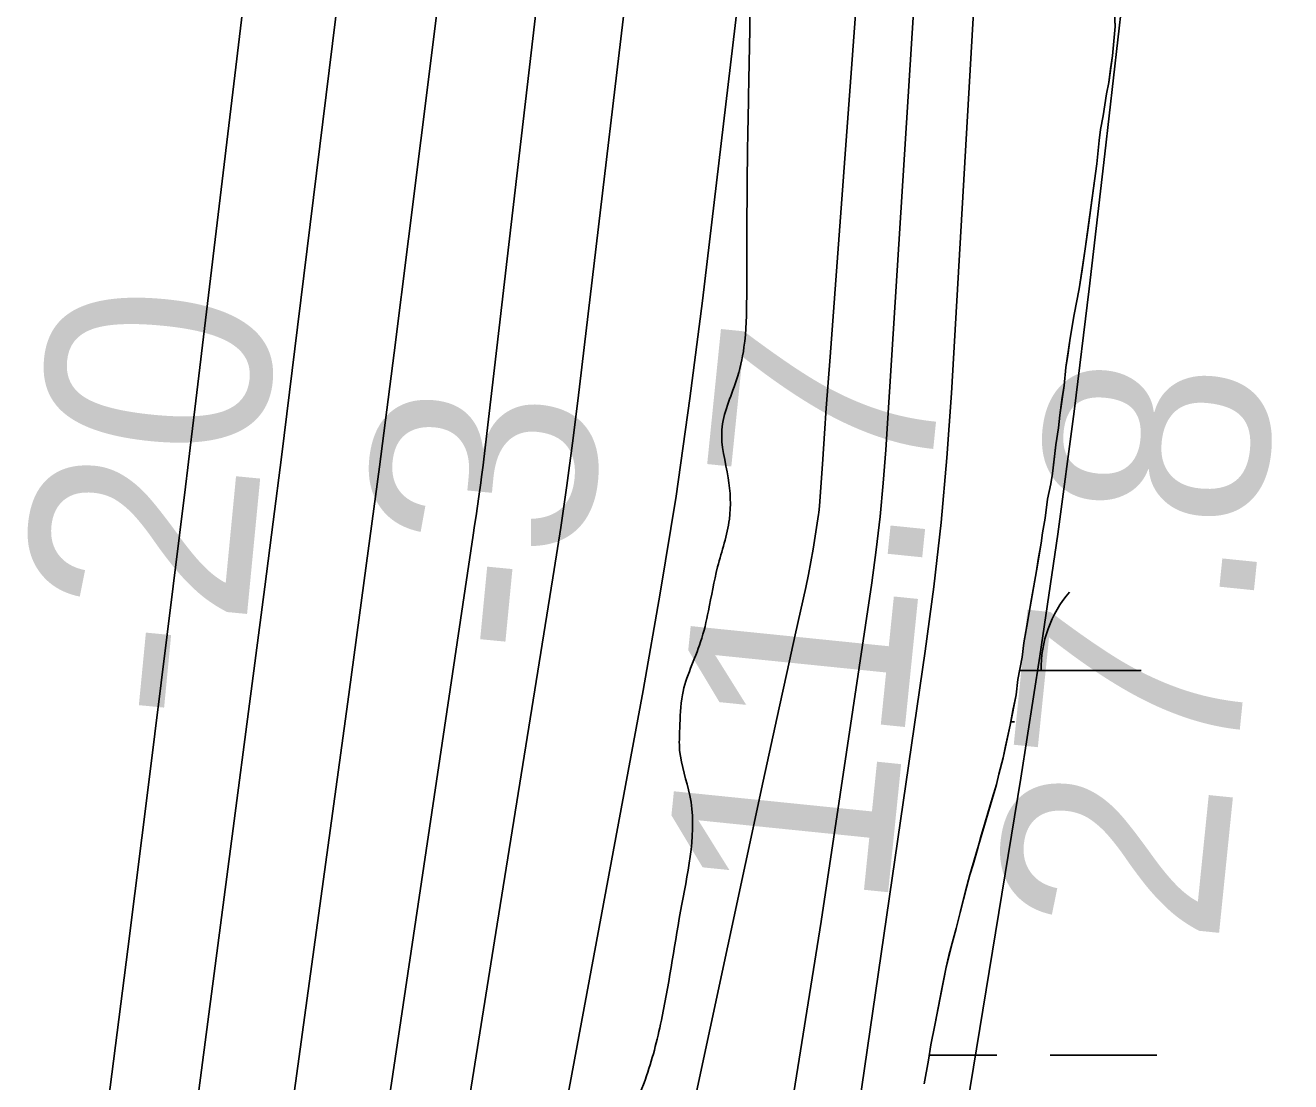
# Model space of a CAD drawing. Extents: x 3297716 to 3335574, y 688621 to 713991.
# Drawn here: x 3324579.6 to 3324959.2, y 702066.1 to 702383.1 of the extents above; entities that cross this region are included whole.
import ezdxf

# ---------------------------------------------------------------- set-up
doc = ezdxf.new("R2010")
doc.units = 0
for name, color, linetype in [('V-RIVR-EDGE', 7, 'Continuous'), ('V-RIVR-RANG', 7, 'Continuous'), ('V-SITE-VEGE', 7, 'Continuous'), ('V-TOPO-DPTH', 7, 'Continuous'), ('V-TOPO-MAJR', 7, 'Continuous'), ('V-TOPO-MINR', 7, 'Continuous'), ('V-TOPO-WATR', 7, 'Continuous'), ('V-WETL-SWMP', 7, 'Continuous')]:
    doc.layers.add(name, color=color, linetype=linetype)

msp = doc.modelspace()

# ---------------------------------------------------------------- linework, layer by layer
at = {"layer": 'V-RIVR-EDGE'}
msp.add_spline([(3324700.3, 701692.21), (3324707.78, 701736.4), (3324708.99, 701756.57), (3324710.58, 701771.69), (3324714.89, 701788.35), (3324722.34, 701822.07), (3324727.05, 701846.49), (3324726.7, 701860.46), (3324727.5, 701871.7), (3324731.02, 701883.32), (3324734.93, 701894.95), (3324738.07, 701910.07), (3324740.85, 701935.65), (3324742.08, 701963.57), (3324744.08, 701986.84), (3324750.35, 702014.74), (3324758.19, 702047.69), (3324765.99, 702067.83), (3324770.69, 702085.66), (3324776.59, 702119.38), (3324779, 702151.95), (3324775.93, 702165.53), (3324775.95, 702172.13), (3324776.75, 702182.21), (3324782.22, 702198.09), (3324784.57, 702207.4), (3324787.31, 702220.57), (3324790.84, 702234.91), (3324790.48, 702247.32), (3324788.58, 702261.68), (3324792.88, 702276.4), (3324795.23, 702286.48), (3324796.04, 702301.6), (3324796.1, 702322.16), (3324796.58, 702361.71), (3324797.04, 702388.47), (3324797.08, 702405.53), (3324798.28, 702420.65), (3324800.24, 702428.79), (3324800.25, 702434.22), (3324799.12, 702447.41), (3324799.13, 702452.84), (3324801.49, 702463.69), (3324801.9, 702472.61), (3324804.67, 702494.71), (3324803.17, 702516.82), (3324800.1, 702530.78), (3324799.37, 702550.18), (3324800.98, 702572.28), (3324801.8, 702588.95), (3324801.84, 702605.24), (3324799.92, 702613.39), (3324799.56, 702626.19), (3324799.61, 702646.74), (3324796.53, 702655.67), (3324796.55, 702664.2), (3324795.87, 702699.88), (3324799.07, 702741.75), (3324804.98, 702779.74), (3324812.05, 702815.01), (3324811.68, 702822.77), (3324810.22, 702858.07), (3324812.61, 702884.04), (3324819.67, 702918.15), (3324824.8, 702951.1), (3324831.5, 702996.46), (3324832.33, 703018.17), (3324835.5, 703046.86), (3324839.48, 703086.41), (3324850.1, 703144.94), (3324857.56, 703182.54), (3324864.24, 703218.2), (3324872.54, 703282.56), (3324900.83, 703429.08), (3324908.27, 703460.86), (3324916.46, 703480.61), (3324923.86, 703491.84), (3324931.26, 703505.01), (3324939.47, 703529.42), (3324949.64, 703567.01), (3324957.5, 703607.71), (3324964.97, 703649.19), (3324975.98, 703709.27), (3324982.57, 703710.03), (3324987.24, 703714.67), (3324987.29, 703735.23), (3324987.72, 703753.45), (3324992.41, 703770.12), (3324995.53, 703775.92), (3325004.46, 703777.84), (3325009.5, 703779.38), (3325011.06, 703783.64), (3325012.63, 703791.78), (3325016.97, 703820.47), (3325016.6, 703829), (3325013.93, 703846.07), (3325008.93, 703864.31), (3325004.69, 703873.24), (3325006.26, 703880.61), (3325008.99, 703887.58), (3325017.91, 703888.72), (3325028.38, 703888.31), (3325034.21, 703891.78), (3325035, 703896.82), (3325038.14, 703911.16), (3325044.39, 703929.37), (3325050.24, 703944.48), (3325054.93, 703959.21), (3325054.96, 703971.23), (3325056.93, 703984.8), (3325059.31, 704004.96), (3325061.26, 704009.61), (3325066.7, 704013.08), (3325069.03, 704017.34), (3325072.96, 704034.4), (3325083.15, 704079.75), (3325083.58, 704096.81), (3325081.31, 704118.53), (3325074.39, 704143.37), (3325068.22, 704159.67), (3325067.85, 704164.71), (3325072.94, 704185.64), (3325083.49, 704218.97), (3325091.32, 704246.87), (3325097.94, 704259.26), (3325105.32, 704263.9), (3325113.47, 704263.88), (3325125.09, 704261.52), (3325136.71, 704254.12), (3325147.54, 704241.3), (3325156.81, 704227.7), (3325159.92, 704228.86), (3325160.32, 704235.45), (3325158.78, 704241.66), (3325154.93, 704249.43), (3325146.03, 704261.08), (3325125.54, 704282.85), (3325115.1, 704298.78), (3325109.32, 704312.75), (3325105.86, 704323.62), (3325105.49, 704333.31), (3325105.52, 704342.23), (3325105.54, 704350.38), (3325117.67, 704396.5), (3325125.12, 704427.5), (3325138.44, 704482.15), (3325165.86, 704592.22), (3325178.75, 704632.52), (3325185.01, 704655.38), (3325194.42, 704694.53), (3325194.86, 704714.3), (3325191.4, 704727.5), (3325190.64, 704734.48), (3325194.56, 704751.14), (3325194.6, 704767.82), (3325194.64, 704786.05), (3325194.29, 704801.17), (3325187.35, 704813.99), (3325187.75, 704820.97), (3325189.32, 704827.56), (3325195.54, 704836.07), (3325206.82, 704846.13), (3325216.91, 704852.69), (3325227.03, 704867.41), (3325241.05, 704891.03), (3325252.36, 704914.65), (3325257.03, 704923.18), (3325257.06, 704932.87), (3325257.85, 704940.62), (3325263.31, 704951.47), (3325270.33, 704969.68), (3325273.06, 704976.65), (3325273.5, 704994.49), (3325272.74, 705001.08), (3325268.87, 705005.36), (3325263.85, 705014.68), (3325262.32, 705024.38), (3325261.98, 705041.05), (3325263.97, 705061.6), (3325273.72, 705085.24), (3325279.96, 705100.34), (3325281.94, 705115.08), (3325281.96, 705125.55), (3325280.45, 705139.51), (3325280.47, 705148.82), (3325284.02, 705172.08), (3325289.12, 705198.05), (3325292.67, 705219.76), (3325304.48, 705292.63), (3325310, 705327.13), (3325312.4, 705358.93), (3325312.45, 705379.87), (3325308.65, 705410.9), (3325306.8, 705446.2), (3325306.09, 705471.79), (3325307.72, 705505.53), (3325312.5, 705553.61), (3325315.27, 705577.25), (3325322.71, 705605.93), (3325333.67, 705648.56), (3325336.07, 705678.81), (3325335.76, 705709.83), (3325338.11, 705717.97), (3325344.33, 705722.61), (3325351.71, 705730.73), (3325354.45, 705740.81), (3325361.48, 705759.8), (3325365.38, 705767.93), (3325374.72, 705783.42), (3325382.14, 705800.46), (3325392.69, 705833.01), (3325397.79, 705857.43), (3325405.65, 705900.46), (3325409.65, 705948.15), (3325411.66, 705977.23), (3325415.64, 706019.88), (3325415.73, 706054.39), (3325416.61, 706097.05), (3325414.35, 706125.75), (3325407.46, 706162.61), (3325405.59, 706188.21), (3325405.67, 706223.11), (3325404.23, 706268.1), (3325403.6, 706324.72), (3325403.68, 706356.91), (3325406.04, 706372.8), (3325405.68, 706384.82), (3325408.6, 706464.7), (3325405.61, 706509.7), (3325405.31, 706547.7), (3325405.8, 706587.65), (3325414.09, 706646.57), (3325419.6, 706681.85), (3325425.48, 706706.65), (3325425.91, 706723.33), (3325425.55, 706735.74), (3325420.96, 706761.34), (3325415.97, 706779.58), (3325416.8, 706804.01), (3325418.06, 706840.07), (3325420.8, 706852.87), (3325429, 706876.11), (3325434.86, 706890.06), (3325437.2, 706898.59), (3325437.22, 706906.34), (3325430.7, 706932.73), (3325426.49, 706958.33), (3325428.52, 706993.62), (3325433.24, 707021.92), (3325436.36, 707027.73), (3325439.09, 707035.48), (3325443.79, 707052.91), (3325452, 707078.49), (3325452.4, 707085.86), (3325445.46, 707099.45), (3325437.35, 707116.14), (3325435.45, 707129.72), (3325434.74, 707155.71), (3325437.16, 707193.7), (3325443.57, 707277.07), (3325445.56, 707298.78), (3325449.11, 707321.65), (3325456.53, 707344.9), (3325477.62, 707403.02), (3325488.91, 707421.99), (3325492.05, 707435.56), (3325494.41, 707449.9), (3325499.99, 707510.77), (3325504.69, 707528.99), (3325510.97, 707558.44), (3325513.74, 707580.54), (3325514.6, 707615.05), (3325515.06, 707645.69), (3325512.78, 707664.31), (3325511.29, 707691.07), (3325510.62, 707731.4), (3325506.86, 707780.28), (3325505.38, 707807.04), (3325503.84, 707814.41), (3325499.6, 707822.18), (3325498.83, 707826.83), (3325499.62, 707831.87), (3325502.74, 707838.07), (3325504.7, 707846.6), (3325505.89, 707857.06), (3325504.76, 707870.25), (3325502.46, 707882.67), (3325502.1, 707894.69), (3325503.69, 707910.97), (3325508.38, 707924.92), (3325510.73, 707934.23), (3325511.16, 707950.12), (3325515.88, 707978.03), (3325517.14, 708014.49), (3325518.47, 708082.35), (3325523.26, 708136.63), (3325524.9, 708175.79), (3325523.76, 708185.49), (3325521.07, 708195.19), (3325520.7, 708202.17), (3325521.91, 708220.4), (3325524.66, 708236.29), (3325525.88, 708258), (3325524.78, 708283.99), (3325523.65, 708298.34), (3325523.69, 708311.53), (3325525.67, 708328.2), (3325527.24, 708336.72), (3325526.09, 708343.71), (3325524.97, 708360.39), (3325525, 708373.18), (3325527.36, 708384.04), (3325533.23, 708405.35), (3325534.83, 708427.45), (3325536.05, 708449.17), (3325536.49, 708470.11), (3325539.7, 708514.7), (3325540.9, 708527.88), (3325542.48, 708539.51), (3325543.3, 708557.73), (3325546.49, 708594.57), (3325546.96, 708626.36), (3325549.32, 708639.93), (3325548.17, 708644.2), (3325545.85, 708648.47), (3325545.86, 708653.51), (3325548.66, 708688.02), (3325550.73, 708740.37), (3325553.15, 708777.2), (3325553.62, 708810.55), (3325555.63, 708840.8), (3325554.12, 708855.15), (3325554.92, 708867.17), (3325554.95, 708878.03), (3325555.75, 708890.05), (3325555.01, 708903.62), (3325554.27, 708917.97), (3325554.31, 708931.93), (3325555.13, 708949.38), (3325555.55, 708965.67), (3325554.84, 708992.04), (3325554.1, 709005.23), (3325554.13, 709017.64), (3325556.49, 709028.88), (3325556.91, 709042.06), (3325555.04, 709072.71), (3325556.68, 709106.44), (3325555.98, 709137.47), (3325556.83, 709166.16), (3325556.12, 709196.02), (3325555.4, 709218.52), (3325552.35, 709238.3), (3325550.49, 709270.88), (3325549.74, 709282.13), (3325551.33, 709294.54), (3325557.56, 709306.54), (3325563.01, 709315.45), (3325564.98, 709325.53), (3325565, 709334.06), (3325557.32, 709364.72), (3325551.92, 709377.14), (3325545.73, 709382.97), (3325537.6, 709389.97), (3325534.51, 709396.18), (3325531.82, 709405.89), (3325530.68, 709414.42), (3325530.72, 709429.54), (3325531.15, 709448.16), (3325531.58, 709464.83), (3325538.64, 709496.61), (3325542.17, 709510.95), (3325542.19, 709522.2), (3325536.84, 709554.01), (3325527.22, 709584.67), (3325525.7, 709596.7), (3325525.72, 709604.46), (3325526.53, 709618.8), (3325531.21, 709629.65), (3325532.82, 709653.69), (3325533.26, 709673.08), (3325530.62, 709702.95), (3325522.99, 709752.6), (3325519.17, 709778.98), (3325515.75, 709807.3), (3325515.82, 709833.28), (3325518.26, 709880.98), (3325528.52, 709950.37), (3325530.94, 709991.08), (3325532.21, 710034.9), (3325533.92, 710097.72), (3325535.61, 710155.11), (3325530.24, 710177.62), (3325528.34, 710191.58), (3325528.37, 710205.16), (3325527.63, 710217.96), (3325519.13, 710232.33), (3325503.65, 710246.32), (3325495.15, 710257.98), (3325492.87, 710276.21), (3325489.44, 710303.37), (3325485.24, 710326.26), (3325483.8, 710372.41), (3325479.6, 710398.01), (3325474.23, 710425.56), (3325465.39, 710453.89), (3325460.8, 710481.44), (3325458.95, 710517.51), (3325460.99, 710557.06), (3325466.1, 710586.52), (3325467.31, 710604.36), (3325465.82, 710630.73), (3325464.73, 710658.66), (3325467.54, 710697.43), (3325467.24, 710735.05), (3325466.9, 710752.5), (3325466.93, 710764.91), (3325466.2, 710782.75), (3325467.78, 710796.32), (3325469.74, 710804.84), (3325470.15, 710810.66), (3325469.41, 710826.95), (3325464.45, 710858.76), (3325452.53, 710900.67), (3325442.51, 710926.68), (3325430.16, 710951.53), (3325424.01, 710972.88), (3325423.28, 710991.1), (3325424.88, 711012.43), (3325426.86, 711027.16), (3325426.88, 711034.53), (3325424.97, 711046.94), (3325415.73, 711076.05), (3325402.64, 711111.37), (3325394.19, 711146.69), (3325390.03, 711187.03), (3325385.11, 711239.01), (3325374.1, 711332.49), (3325365.36, 711405.81), (3325354.44, 711537.69), (3325349.9, 711583.07), (3325345.01, 711646.3), (3325338.88, 711676.95), (3325338.15, 711695.57), (3325338.18, 711705.65), (3325337.05, 711718.84), (3325330.51, 711741.73), (3325317.82, 711782.48), (3325303.19, 711828.28), (3325297.43, 711850.4), (3325295.54, 711868.63), (3325290.26, 711932.24), (3325286.93, 711996.24), (3325287.08, 712055.19), (3325286.35, 712073.41), (3325282.53, 712096.3), (3325276, 712124.24), (3325270.24, 712146.36), (3325270.26, 712154.5), (3325274.54, 712159.92), (3325277.27, 712165.35), (3325277.67, 712171.16), (3325277.31, 712181.63), (3325276.55, 712187.45), (3325275.01, 712195.21), (3325271.97, 712208.08)], degree=3, dxfattribs=at)
at = {"layer": 'V-SITE-VEGE'}
for points in [[(3324897.62, 702316.02), (3324901.07, 702341.53), (3324901.75, 702348.5), (3324902.16, 702351.78), (3324903, 702355.92), (3324903.97, 702362.47), (3324904.66, 702365.89), (3324905.77, 702373.87), (3324906.57, 702382.71), (3324905.96, 702394.24)], [(3324849.3, 702065.45), (3324850.55, 702072.58), (3324851.24, 702077.14), (3324852.5, 702083.12), (3324855.84, 702100.51), (3324857.94, 702108.78), (3324858.92, 702112.06), (3324860.04, 702116.91), (3324862.98, 702128.17), (3324870.98, 702155.26), (3324871.68, 702158.4), (3324872.94, 702163.25), (3324875.03, 702173.08), (3324876.84, 702182.21), (3324877.4, 702186.76), (3324878.64, 702193.46), (3324879.2, 702197.74), (3324882.95, 702219.4), (3324884.33, 702227.67), (3324884.75, 702230.8), (3324885.58, 702235.22), (3324886.27, 702240.92), (3324887.25, 702245.48), (3324887.8, 702248.62), (3324888.76, 702257.16), (3324889.6, 702262.29), (3324890, 702266.14), (3324891.25, 702274.97), (3324891.79, 702280.39), (3324893.04, 702289.22), (3324894.29, 702296.35), (3324895.82, 702304.05), (3324897.62, 702316.02)]]:
    msp.add_lwpolyline(points, dxfattribs=at)
at = {"layer": 'V-TOPO-DPTH'}
for points in [[(3324710.04, 702043.78), (3324720.8, 702110.86), (3324738.33, 702219.78), (3324740.28, 702232.4), (3324742.13, 702245.04), (3324743.82, 702257.7), (3324745.4, 702270.38), (3324802.67, 702753.02), (3324810.64, 702820.51), (3324818.54, 702888), (3324826.35, 702955.5), (3324834.11, 703023.01), (3324841.59, 703088.54), (3324845.77, 703123.26), (3324850.24, 703157.93), (3324855.14, 703192.55), (3324860.33, 703227.13), (3324898.6, 703472.01), (3324920.01, 703601.64), (3324942.94, 703731)], [(3324942.94, 703731), (3324920.01, 703601.64), (3324898.6, 703472.01), (3324860.33, 703227.13), (3324855.14, 703192.55), (3324850.24, 703157.93), (3324845.77, 703123.26), (3324841.59, 703088.54), (3324834.11, 703023.01), (3324826.35, 702955.5), (3324818.54, 702888), (3324810.64, 702820.51), (3324802.67, 702753.02), (3324745.4, 702270.38), (3324743.82, 702257.7), (3324742.13, 702245.04), (3324740.28, 702232.4), (3324738.33, 702219.78), (3324720.8, 702110.86), (3324710.04, 702043.78)], [(3324603.97, 702055.83), (3324610.39, 702105.92), (3324616.69, 702156.02), (3324627.67, 702244.61), (3324628.38, 702250.43), (3324629.1, 702256.25), (3324629.8, 702262.07), (3324630.5, 702267.9), (3324710.15, 702932.98), (3324714.93, 702972.37), (3324719.81, 703011.75), (3324724.81, 703051.11), (3324729.91, 703090.46), (3324735.23, 703129.78), (3324740.74, 703169.07), (3324746.56, 703208.32), (3324752.58, 703247.54), (3324807.6, 703597.12), (3324824.7, 703707.35)], [(3324603.97, 702055.83), (3324610.39, 702105.92), (3324616.69, 702156.02), (3324627.67, 702244.61), (3324628.38, 702250.43), (3324629.1, 702256.25), (3324629.8, 702262.07), (3324630.5, 702267.9), (3324710.15, 702932.98), (3324714.93, 702972.37), (3324719.81, 703011.75), (3324724.81, 703051.11), (3324729.91, 703090.46), (3324735.23, 703129.78), (3324740.74, 703169.07), (3324746.56, 703208.32), (3324752.58, 703247.54), (3324807.6, 703597.12), (3324824.7, 703707.35)], [(3324886.24, 703689.67), (3324871.22, 703605.99), (3324856.24, 703522.29), (3324843.36, 703450.26), (3324835.03, 703402.55), (3324826.97, 703354.8), (3324819.31, 703306.97), (3324811.91, 703259.11), (3324800.82, 703185.29), (3324799.22, 703174.3), (3324797.68, 703163.3), (3324796.23, 703152.28), (3324794.85, 703141.26), (3324733.28, 702632.79), (3324725.53, 702569.08), (3324717.73, 702505.37), (3324709.86, 702441.67), (3324701.95, 702377.98), (3324694.59, 702319.02), (3324690.26, 702284.82), (3324685.85, 702250.63), (3324681.31, 702216.45), (3324676.69, 702182.29), (3324600.84, 701629.13)], [(3324886.24, 703689.67), (3324871.22, 703605.99), (3324856.24, 703522.29), (3324843.36, 703450.26), (3324835.03, 703402.55), (3324826.97, 703354.8), (3324819.31, 703306.97), (3324811.91, 703259.11), (3324800.82, 703185.29), (3324799.22, 703174.3), (3324797.68, 703163.3), (3324796.23, 703152.28), (3324794.85, 703141.26), (3324733.28, 702632.79), (3324725.53, 702569.08), (3324717.73, 702505.37), (3324709.86, 702441.67), (3324701.95, 702377.98), (3324694.59, 702319.02), (3324690.26, 702284.82), (3324685.85, 702250.63), (3324681.31, 702216.45), (3324676.69, 702182.29), (3324600.84, 701629.13)], [(3324689.97, 701638.87), (3324800.98, 702156.33), (3324803.34, 702167.3), (3324805.73, 702178.26), (3324808.14, 702189.21), (3324810.56, 702200.16), (3324813.74, 702214.43), (3324814.55, 702218.25), (3324815.31, 702222.08), (3324815.98, 702225.93), (3324816.59, 702229.79), (3324817.56, 702236.26), (3324817.64, 702236.89), (3324817.83, 702238.8), (3324818.83, 702252.88), (3324819.37, 702260.56), (3324819.92, 702268.23), (3324820.48, 702275.91), (3324821.04, 702283.58), (3324882.96, 703120.64)]]:
    msp.add_lwpolyline(points, dxfattribs=at)
at = {"layer": 'V-TOPO-MAJR'}
msp.add_lwpolyline([(3324775.01, 701526.37), (3324878.28, 702157.15), (3324884.01, 702193.77), (3324889.4, 702230.44), (3324894.27, 702267.19), (3324898.81, 702303.98), (3324903.51, 702344.51), (3324909.97, 702401.62), (3324916.22, 702458.76), (3324922.13, 702515.93), (3324927.83, 702573.12), (3324979.64, 703108.91), (3325316.62, 704249.06)], dxfattribs=at)
at = {"layer": 'V-TOPO-MINR'}
for points in [[(3324718.51, 701933.39), (3324765.01, 702183.53), (3324770.13, 702212.65), (3324774.86, 702241.83), (3324779.01, 702271.1), (3324782.78, 702300.43), (3324796.76, 702418.51), (3324806.88, 702506.96), (3324816.55, 702595.46), (3324825.54, 702684.03), (3324834.07, 702772.65), (3324864.91, 703106.34), (3324867.39, 703131.15), (3324870.14, 703155.93), (3324873.26, 703180.66), (3324876.64, 703205.36), (3324905.86, 703407.19), (3325122.57, 704267.9)], [(3324808.72, 702053.5), (3324818.41, 702114.14), (3324833.53, 702215.77), (3324834.88, 702225.73), (3324836.06, 702235.71), (3324837, 702245.71), (3324837.76, 702255.74), (3324849.62, 702442.57), (3324856.27, 702546.02), (3324863.05, 702649.46), (3324870, 702752.89), (3324877.07, 702856.32), (3324896.12, 703131.59), (3324896.97, 703142.36), (3324897.97, 703153.11), (3324899.18, 703163.84), (3324900.53, 703174.56), (3324915.93, 703287.58), (3325196.66, 704181.13)], [(3324811.59, 701933.82), (3324849.62, 702195.26), (3324852.17, 702214.56), (3324854.38, 702233.89), (3324856.09, 702253.27), (3324857.47, 702272.68), (3324890.74, 702849.43), (3324893.71, 702899.86), (3324896.76, 702950.28), (3324899.92, 703000.69), (3324903.17, 703051.1), (3324909.16, 703142.54), (3324909.51, 703147.22), (3324909.94, 703151.89), (3324910.45, 703156.55), (3324911.04, 703161.21), (3324918.1, 703213.04), (3324920.5, 703228.5), (3324923.29, 703243.89), (3324926.65, 703259.17), (3324930.39, 703274.37), (3325225.08, 704163.06)], [(3324603.97, 702055.83), (3324610.39, 702105.92), (3324616.69, 702156.02), (3324627.67, 702244.61), (3324628.38, 702250.43), (3324629.1, 702256.25), (3324629.8, 702262.07), (3324630.5, 702267.9), (3324710.15, 702932.98), (3324714.93, 702972.37), (3324719.81, 703011.75), (3324724.81, 703051.11), (3324729.91, 703090.46), (3324735.23, 703129.78), (3324740.74, 703169.07), (3324746.56, 703208.32), (3324752.58, 703247.54), (3324807.6, 703597.12), (3324824.7, 703707.35)], [(3324600.84, 701629.13), (3324676.69, 702182.29), (3324681.31, 702216.45), (3324685.85, 702250.63), (3324690.26, 702284.82), (3324694.59, 702319.02), (3324701.95, 702377.98), (3324709.86, 702441.67), (3324717.73, 702505.37), (3324725.53, 702569.08), (3324733.28, 702632.79), (3324794.85, 703141.26), (3324796.23, 703152.28), (3324797.68, 703163.3), (3324799.22, 703174.3), (3324800.82, 703185.29), (3324811.91, 703259.11), (3324819.31, 703306.97), (3324826.97, 703354.8), (3324835.03, 703402.55), (3324843.36, 703450.26), (3324856.24, 703522.29), (3324871.22, 703605.99), (3324886.24, 703689.67)], [(3324595.11, 701784.1), (3324651.45, 702214.56), (3324653.97, 702234.05), (3324656.47, 702253.54), (3324658.92, 702273.03), (3324661.34, 702292.53), (3324693.66, 702555.28), (3324706.24, 702657.1), (3324718.87, 702758.92), (3324731.6, 702860.73), (3324744.4, 702962.53), (3324763.84, 703116.7), (3324767.07, 703141.39), (3324770.43, 703166.06), (3324774.02, 703190.7), (3324777.74, 703215.31), (3324802.01, 703371.16), (3324818.52, 703473.59), (3324835.75, 703575.9), (3324854.05, 703678.02)], [(3324689.97, 701638.87), (3324800.98, 702156.33), (3324803.34, 702167.3), (3324805.73, 702178.26), (3324808.14, 702189.21), (3324810.56, 702200.16), (3324813.74, 702214.43), (3324814.55, 702218.25), (3324815.31, 702222.08), (3324815.98, 702225.93), (3324816.59, 702229.79), (3324817.56, 702236.26), (3324817.64, 702236.89), (3324817.83, 702238.8), (3324818.83, 702252.88), (3324819.37, 702260.56), (3324819.92, 702268.23), (3324820.48, 702275.91), (3324821.04, 702283.58), (3324882.96, 703120.64)], [(3324598.74, 701456.39), (3324713.98, 702230.09), (3324714.41, 702233), (3324714.84, 702235.92), (3324715.27, 702238.83), (3324715.69, 702241.74), (3324716.28, 702245.82), (3324716.52, 702247.57), (3324716.97, 702251.09), (3324717.07, 702251.97), (3324717.18, 702252.85), (3324721.8, 702292.35), (3324724.22, 702312.98), (3324726.62, 702333.61), (3324729.03, 702354.24), (3324731.43, 702374.87), (3324817.9, 703118.9)]]:
    msp.add_lwpolyline(points, dxfattribs=at)
at = {"layer": 'V-TOPO-WATR'}
msp.add_lwpolyline([(3324710.04, 702043.78), (3324720.8, 702110.86), (3324738.33, 702219.78), (3324740.28, 702232.4), (3324742.13, 702245.04), (3324743.82, 702257.7), (3324745.4, 702270.38), (3324802.67, 702753.02), (3324810.64, 702820.51), (3324818.54, 702888), (3324826.35, 702955.5), (3324834.11, 703023.01), (3324841.59, 703088.54), (3324845.77, 703123.26), (3324850.24, 703157.93), (3324855.14, 703192.55), (3324860.33, 703227.13), (3324898.6, 703472.01), (3324920.01, 703601.64), (3324942.94, 703731)], dxfattribs=at)
at = {"layer": 'V-WETL-SWMP'}
for p, q in [((3324877.9, 702189.5), (3324914.35, 702189.53)), ((3324875.22, 702174.06), (3324876.37, 702174.06)), ((3324850.77, 702074.04), (3324871.04, 702074.06)), ((3324887.04, 702074.07), (3324919.04, 702074.1))]:
    msp.add_line(p, q, dxfattribs=at)
for points in [[(3324852.5, 702083.12), (3324854.59, 702093.96), (3324855.84, 702100.51), (3324856.68, 702103.93), (3324857.94, 702108.78), (3324858.92, 702112.06), (3324860.04, 702116.91), (3324860.88, 702120.19), (3324861.72, 702123.32), (3324862.98, 702128.17), (3324863.96, 702131.31), (3324865.37, 702136.16), (3324866.21, 702139.29), (3324867.61, 702144), (3324869.72, 702151.13), (3324870.98, 702155.26), (3324871.68, 702158.4), (3324872.94, 702163.25), (3324873.64, 702166.81), (3324875.03, 702173.08), (3324875.87, 702177.5), (3324876.84, 702182.2), (3324877.39, 702186.76), (3324878.65, 702193.46), (3324879.2, 702197.74), (3324880.31, 702203.87), (3324881.28, 702209.85), (3324881.97, 702213.84), (3324882.95, 702219.4), (3324883.5, 702222.82), (3324884.33, 702227.67), (3324884.75, 702230.8), (3324885.58, 702235.22), (3324886.27, 702240.92), (3324887.25, 702245.48), (3324887.8, 702248.61), (3324888.35, 702253.74), (3324888.76, 702257.16), (3324889.59, 702262.29), (3324890, 702266.14), (3324890.69, 702271.41), (3324891.25, 702274.98), (3324891.79, 702280.39), (3324892.35, 702284.09), (3324893.04, 702289.22), (3324893.59, 702292.22), (3324894.29, 702296.35), (3324895.82, 702304.05), (3324896.65, 702309.75), (3324897.62, 702316.02), (3324898.45, 702322.29), (3324899.41, 702328.98), (3324900.38, 702336.4), (3324901.07, 702341.52), (3324901.75, 702348.51), (3324902.16, 702351.78), (3324903, 702355.92), (3324903.97, 702362.47), (3324904.66, 702365.89), (3324905.21, 702370.03), (3324905.77, 702373.87), (3324906.57, 702382.71), (3324906.27, 702389.11)], [(3324849.3, 702065.45), (3324850.55, 702072.58), (3324851.24, 702077.14), (3324852.5, 702083.12)]]:
    msp.add_lwpolyline(points, dxfattribs=at)
msp.add_arc((3324919.6, 702190.01), 35.25, 139.2762, 180.8199, dxfattribs=at)

# ---------------------------------------------------------------- texts
at = {"layer": 'V-RIVR-RANG'}
for s, rotation, p in [('-20', 84.4724, (3324642.86, 702172.27)), ('11.7', 84.1883, (3324837.77, 702116.17)), ('27.8', 84.1883, (3324937.29, 702106.29)), ('-3', 84.4724, (3324745.24, 702192.06))]:
    msp.add_text(s, height=67, rotation=rotation, dxfattribs=at).set_placement(p)

doc.saveas('drawing.dxf')
